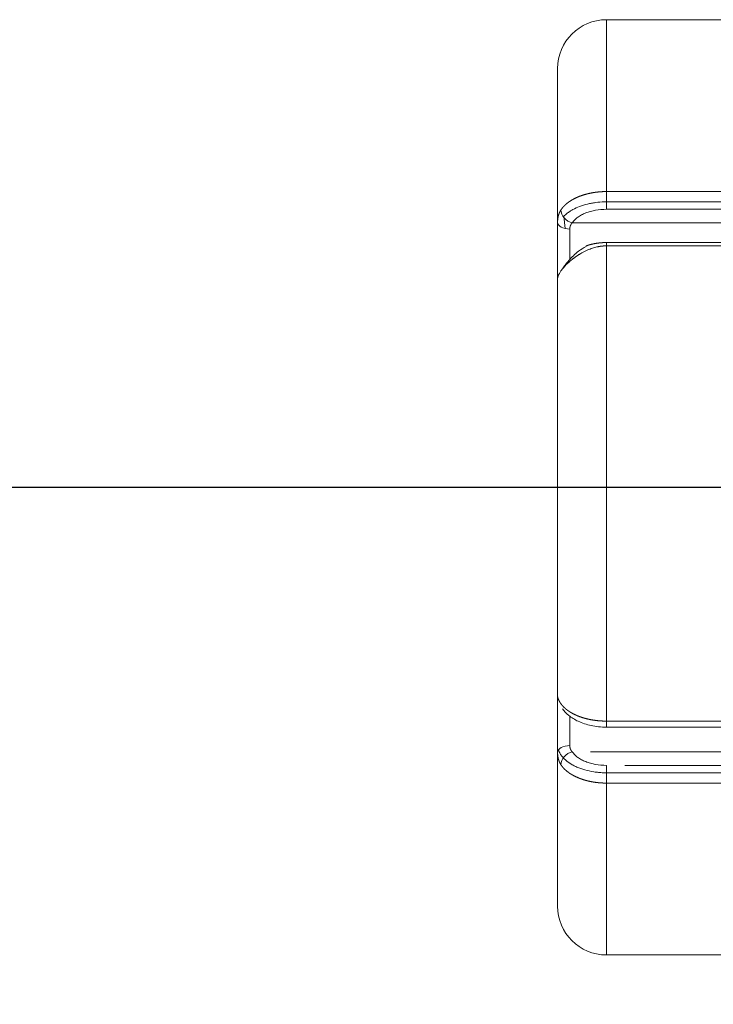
# Model space of a CAD drawing. Header units: millimetres. Extents: x 25069 to 61396, y 8621 to 21558.
# Tile 618 of 656: x 58999 to 59112, y 15310 to 15471. Entities that reach past the tile are written whole.
import ezdxf

# ---------------------------------------------------------------- set-up
doc = ezdxf.new("R2010")
doc.units = ezdxf.units.MM
doc.layers.add('10', color=7, linetype='Continuous')
doc.layers.add('dim', color=84, linetype='Continuous', lineweight=9)
doc.dimstyles.get("Standard").update_dxf_attribs({"dimtxt": 15, "dimasz": 5, "dimexe": 8, "dimexo": 5, "dimgap": 3, "dimtad": 0, "dimzin": 0, "dimdsep": 46, "dimtxsty": 'Standard', "dimblk": 'CLOSEDBLANK', "dimcen": 2, "dimclrd": 4, "dimclre": 3, "dimadec": 0, "dimazin": 0, "dimtfac": 1, "dimtofl": 0, "dimtmove": 0, "dimatfit": 3, "dimldrblk": 'CLOSEDBLANK', "dimfxl": 0, "dimtolj": 1, "dimtzin": 0, "dimarcsym": 0})

# ---------------------------------------------------------------- blocks, each defined once
blk = doc.blocks.new('_ClosedBlank')
at = {"color": 0, "linetype": 'ByBlock', "lineweight": -2}
for p, q in [((-1, 0.167), (0, 0)), ((-1, 0.167), (-1, -0.167)), ((0, 0), (-1, -0.167))]:
    blk.add_line(p, q, dxfattribs=at)
blk = doc.blocks.new('*D30')
at = {"layer": 'Defpoints', "color": 0, "lineweight": 18}
for p in [(58763.34, 15394.87), (59162.08, 15394.87), (59093.09, 14211.87)]:
    blk.add_point(p, dxfattribs=at)
at = {"layer": 'dim', "color": 3, "lineweight": -2}
for p, q in [((59142.08, 15394.87), (58743.34, 15394.87)), ((59073.09, 14211.87), (58743.34, 14211.87))]:
    blk.add_line(p, q, dxfattribs=at)
at = {"layer": 'dim', "color": 4, "lineweight": -3}
for p, q in [((58763.34, 15384.87), (58763.34, 15100.03)), ((58763.34, 14221.87), (58763.34, 14540.03))]:
    blk.add_line(p, q, dxfattribs=at)
at = {"layer": 'dim', "color": 4, "lineweight": -3, "xscale": 10, "yscale": 10, "zscale": 10}
for p, rotation in [((58763.34, 15394.87), 90), ((58763.34, 14211.87), 270)]:
    blk.add_blockref('_ClosedBlank', p, dxfattribs=dict(at, rotation=rotation))
at = {"layer": 'dim', "color": 0, "lineweight": 18, "insert": (58763.34, 14820.03), "char_height": 100, "attachment_point": 5, "rotation": 90}
blk.add_mtext('\\A1;1183.00', dxfattribs=at)

msp = doc.modelspace()

# ---------------------------------------------------------------- linework, layer by layer
at = {"layer": '10', "color": 7, "linetype": 'Continuous', "lineweight": 20}
for p, q in [((59094.593, 15471.372), (59158.884, 15471.372)), ((59094.593, 15471.372), (59094.593, 15443.256)), ((59086.593, 15463.372), (59086.593, 15438.232)), ((59086.593, 15438.244), (59086.593, 15463.372)), ((59094.593, 15440.353), (59094.593, 15443.256)), ((59094.593, 15443.256), (59115.094, 15443.256)), ((59094.593, 15441.57), (59115.094, 15441.57)), ((59087.615, 15439.223), (59087.813, 15437.201)), ((59115.094, 15440.353), (59094.593, 15440.353)), ((59086.593, 15429.032), (59086.593, 15438.232)), ((59088.999, 15438.148), (59115.094, 15438.148)), ((59088.593, 15437.112), (59088.593, 15432.074)), ((59094.593, 15434.914), (59115.094, 15434.914)), ((59094.593, 15434.371), (59094.593, 15434.914)), ((59115.094, 15434.371), (59094.593, 15434.371)), ((59094.593, 15434.371), (59094.593, 15356.629)), ((59086.593, 15360.712), (59086.593, 15429.032)), ((59086.593, 15360.712), (59086.593, 15351.511)), ((59088.593, 15357.494), (59088.593, 15352.632)), ((59094.593, 15355.629), (59094.593, 15356.629)), ((59094.593, 15356.629), (59115.094, 15356.629)), ((59094.593, 15355.629), (59115.094, 15355.629)), ((59086.593, 15326.372), (59086.593, 15351.511)), ((59086.593, 15326.372), (59086.593, 15351.5)), ((59091.999, 15351.595), (59115.094, 15351.595)), ((59094.593, 15346.488), (59094.593, 15349.391)), ((59097.593, 15349.391), (59115.094, 15349.391)), ((59094.593, 15348.173), (59115.094, 15348.173)), ((59115.094, 15346.488), (59094.593, 15346.488)), ((59094.593, 15346.488), (59094.593, 15318.372)), ((59094.593, 15318.372), (59158.884, 15318.372))]:
    msp.add_line(p, q, dxfattribs=at)
for centre, start, end in [((59094.593, 15463.372), 90, 180), ((59094.593, 15326.372), 180, 270)]:
    msp.add_arc(centre, 8, start, end, dxfattribs=at)
for centre, major_axis, ratio, start_param, end_param in [((59088.999, 15439.787), (1.659, -1.117), 0.764103, 3.5888152, 5.187732), ((59088.593, 15438.232), (2, 0), 0.5600851, 3.1415927, 4.712389), ((59088.593, 15351.511), (-2, 0), 0.5600851, 4.712389, 6.2831853), ((59088.999, 15349.957), (-1.659, -1.117), 0.764103, 4.2370459, 5.8359627)]:
    msp.add_ellipse(centre, major_axis=major_axis, ratio=ratio, start_param=start_param, end_param=end_param, dxfattribs=at)
for points, degree, knots in [([(59087.134, 15440.246), (59087.139, 15440.254), (59087.15, 15440.27), (59087.166, 15440.294), (59087.182, 15440.317), (59087.198, 15440.341), (59087.215, 15440.364), (59087.232, 15440.388), (59087.249, 15440.411), (59087.266, 15440.435), (59087.283, 15440.458), (59087.301, 15440.481), (59087.318, 15440.504), (59087.336, 15440.527), (59087.354, 15440.55), (59087.373, 15440.572), (59087.391, 15440.595), (59087.41, 15440.618), (59087.429, 15440.64), (59087.448, 15440.663), (59087.467, 15440.685), (59087.486, 15440.707), (59087.506, 15440.729), (59087.525, 15440.752), (59087.545, 15440.774), (59087.565, 15440.795), (59087.586, 15440.817), (59087.606, 15440.839), (59087.627, 15440.861), (59087.647, 15440.882), (59087.668, 15440.904), (59087.689, 15440.925), (59087.711, 15440.946), (59087.732, 15440.967), (59087.754, 15440.988), (59087.775, 15441.009), (59087.797, 15441.03), (59087.819, 15441.051), (59087.842, 15441.072), (59087.864, 15441.093), (59087.886, 15441.113), (59087.909, 15441.134), (59087.932, 15441.154), (59087.955, 15441.174), (59087.978, 15441.194), (59088.001, 15441.214), (59088.025, 15441.234), (59088.048, 15441.254), (59088.072, 15441.274), (59088.096, 15441.294), (59088.12, 15441.313), (59088.144, 15441.333), (59088.168, 15441.352), (59088.193, 15441.371), (59088.217, 15441.39), (59088.242, 15441.41), (59088.267, 15441.429), (59088.292, 15441.447), (59088.317, 15441.466), (59088.342, 15441.485), (59088.367, 15441.504), (59088.393, 15441.522), (59088.418, 15441.54), (59088.444, 15441.559), (59088.47, 15441.577), (59088.496, 15441.595), (59088.522, 15441.613), (59088.548, 15441.631), (59088.574, 15441.649), (59088.601, 15441.666), (59088.627, 15441.684), (59088.654, 15441.701), (59088.681, 15441.719), (59088.708, 15441.736), (59088.735, 15441.753), (59088.762, 15441.77), (59088.789, 15441.787), (59088.816, 15441.804), (59088.844, 15441.821), (59088.871, 15441.838), (59088.899, 15441.854), (59088.927, 15441.871), (59088.955, 15441.887), (59088.982, 15441.904), (59089.011, 15441.92), (59089.039, 15441.936), (59089.067, 15441.952), (59089.095, 15441.968), (59089.124, 15441.983), (59089.152, 15441.999), (59089.181, 15442.015), (59089.21, 15442.03), (59089.238, 15442.045), (59089.267, 15442.061), (59089.296, 15442.076), (59089.325, 15442.091), (59089.355, 15442.106), (59089.384, 15442.121), (59089.413, 15442.135), (59089.443, 15442.15), (59089.472, 15442.165), (59089.502, 15442.179), (59089.531, 15442.193), (59089.561, 15442.208), (59089.591, 15442.222), (59089.621, 15442.236), (59089.651, 15442.25), (59089.681, 15442.264), (59089.711, 15442.277), (59089.741, 15442.291), (59089.771, 15442.304), (59089.801, 15442.318), (59089.832, 15442.331), (59089.862, 15442.344), (59089.893, 15442.357), (59089.923, 15442.37), (59089.954, 15442.383), (59089.985, 15442.396), (59090.015, 15442.409), (59090.046, 15442.421), (59090.09, 15442.439), (59090.147, 15442.462), (59090.217, 15442.489), (59090.287, 15442.516), (59090.358, 15442.542), (59090.43, 15442.568), (59090.502, 15442.594), (59090.574, 15442.619), (59090.646, 15442.643), (59090.719, 15442.667), (59090.793, 15442.691), (59090.867, 15442.714), (59090.941, 15442.737), (59091.015, 15442.759), (59091.09, 15442.781), (59091.165, 15442.802), (59091.241, 15442.823), (59091.317, 15442.843), (59091.393, 15442.863), (59091.469, 15442.882), (59091.546, 15442.901), (59091.623, 15442.92), (59091.7, 15442.938), (59091.778, 15442.955), (59091.856, 15442.972), (59091.934, 15442.988), (59092.012, 15443.004), (59092.091, 15443.02), (59092.17, 15443.035), (59092.249, 15443.049), (59092.328, 15443.063), (59092.407, 15443.077), (59092.487, 15443.09), (59092.567, 15443.103), (59092.647, 15443.115), (59092.727, 15443.126), (59092.807, 15443.137), (59092.887, 15443.148), (59092.968, 15443.158), (59093.049, 15443.167), (59093.129, 15443.177), (59093.21, 15443.185), (59093.291, 15443.193), (59093.372, 15443.201), (59093.453, 15443.208), (59093.535, 15443.215), (59093.616, 15443.221), (59093.697, 15443.226), (59093.779, 15443.232), (59093.86, 15443.236), (59093.942, 15443.24), (59094.023, 15443.244), (59094.105, 15443.247), (59094.186, 15443.25), (59094.268, 15443.252), (59094.349, 15443.254), (59094.431, 15443.255), (59094.512, 15443.256), (59094.566, 15443.256), (59094.593, 15443.256)], 3, [0, 0, 0, 0, 0.0045175, 0.0090298, 0.0135368, 0.0180386, 0.0225352, 0.0270265, 0.0315125, 0.0359933, 0.0404689, 0.0449392, 0.0494043, 0.0538641, 0.0583187, 0.062768, 0.0672121, 0.0716509, 0.0760845, 0.0805129, 0.084936, 0.0893539, 0.0937665, 0.0981738, 0.102576, 0.1069729, 0.1113645, 0.1157509, 0.120132, 0.1245079, 0.1288786, 0.133244, 0.1376042, 0.1419591, 0.1463088, 0.1506532, 0.1549924, 0.1593263, 0.163655, 0.1679785, 0.1722967, 0.1766097, 0.1809174, 0.1852199, 0.1895171, 0.1938091, 0.1980959, 0.2023774, 0.2066536, 0.2109246, 0.2151904, 0.2194509, 0.2237062, 0.2279563, 0.232201, 0.2364406, 0.2406749, 0.244904, 0.2491278, 0.2533464, 0.2575597, 0.2617678, 0.2659707, 0.2701683, 0.2743606, 0.2785478, 0.2827296, 0.2869063, 0.2910777, 0.2952438, 0.2994047, 0.3035604, 0.3077108, 0.311856, 0.315996, 0.3201307, 0.3242601, 0.3283844, 0.3325033, 0.3366171, 0.3407256, 0.3448288, 0.3489268, 0.3530196, 0.3571072, 0.3611895, 0.3652665, 0.3693383, 0.3734049, 0.3774662, 0.3815223, 0.3855732, 0.3896188, 0.3936592, 0.3976943, 0.4017242, 0.4057489, 0.4097683, 0.4137825, 0.4177914, 0.4217951, 0.4257936, 0.4297868, 0.4337748, 0.4377576, 0.4417351, 0.4457074, 0.4496744, 0.4536362, 0.4575928, 0.4615441, 0.4654902, 0.4694311, 0.4733667, 0.4772971, 0.4812222, 0.4851421, 0.4890568, 0.4929663, 0.4968705, 0.5007694, 0.5095197, 0.5182649, 0.527005, 0.5357401, 0.5444702, 0.5531951, 0.5619151, 0.57063, 0.5793399, 0.5880447, 0.5967445, 0.6054392, 0.6141289, 0.6228136, 0.6314933, 0.6401679, 0.6488376, 0.6575022, 0.6661618, 0.6748163, 0.6834659, 0.6921104, 0.70075, 0.7093845, 0.718014, 0.7266386, 0.7352581, 0.7438726, 0.7524822, 0.7610867, 0.7696863, 0.7782809, 0.7868705, 0.7954551, 0.8040348, 0.8126095, 0.8211792, 0.8297439, 0.8383037, 0.8468585, 0.8554084, 0.8639533, 0.8724933, 0.8810282, 0.8895583, 0.8980834, 0.9066036, 0.9151188, 0.9236291, 0.9321344, 0.9406349, 0.9491303, 0.9576209, 0.9661066, 0.9745873, 0.9830631, 0.991534, 1, 1, 1, 1]), ([(59087.615, 15439.223), (59087.77, 15439.382), (59087.942, 15439.536), (59088.273, 15439.797), (59088.425, 15439.905), (59088.74, 15440.111), (59088.905, 15440.21), (59089.422, 15440.492), (59089.796, 15440.663), (59090.602, 15440.968), (59091.024, 15441.097), (59091.681, 15441.257), (59091.904, 15441.305), (59092.359, 15441.39), (59092.592, 15441.427), (59093.296, 15441.518), (59093.769, 15441.554), (59094.361, 15441.569), (59094.477, 15441.57), (59094.593, 15441.57)], 3, [0, 0, 0, 0, 0.1129412, 0.1129412, 0.1975193, 0.1975193, 0.2820975, 0.2820975, 0.4512538, 0.4512538, 0.6204102, 0.6204102, 0.7049884, 0.7049884, 0.7895665, 0.7895665, 0.9587229, 0.9587229, 1, 1, 1, 1]), ([(59086.593, 15438.232), (59086.593, 15438.242), (59086.594, 15438.262), (59086.594, 15438.292), (59086.594, 15438.322), (59086.595, 15438.351), (59086.596, 15438.381), (59086.597, 15438.41), (59086.598, 15438.44), (59086.599, 15438.469), (59086.6, 15438.498), (59086.602, 15438.528), (59086.604, 15438.557), (59086.606, 15438.586), (59086.608, 15438.615), (59086.611, 15438.644), (59086.613, 15438.673), (59086.616, 15438.701), (59086.619, 15438.73), (59086.622, 15438.759), (59086.625, 15438.787), (59086.629, 15438.816), (59086.632, 15438.844), (59086.636, 15438.873), (59086.64, 15438.901), (59086.645, 15438.929), (59086.649, 15438.957), (59086.654, 15438.986), (59086.659, 15439.014), (59086.664, 15439.041), (59086.669, 15439.069), (59086.674, 15439.097), (59086.68, 15439.125), (59086.686, 15439.152), (59086.692, 15439.18), (59086.698, 15439.207), (59086.704, 15439.234), (59086.711, 15439.262), (59086.718, 15439.289), (59086.725, 15439.316), (59086.732, 15439.343), (59086.74, 15439.37), (59086.747, 15439.396), (59086.755, 15439.423), (59086.763, 15439.45), (59086.771, 15439.476), (59086.78, 15439.503), (59086.788, 15439.529), (59086.797, 15439.555), (59086.806, 15439.581), (59086.816, 15439.607), (59086.825, 15439.633), (59086.835, 15439.659), (59086.845, 15439.685), (59086.855, 15439.71), (59086.865, 15439.736), (59086.876, 15439.761), (59086.887, 15439.787), (59086.898, 15439.812), (59086.909, 15439.837), (59086.921, 15439.862), (59086.932, 15439.887), (59086.944, 15439.912), (59086.956, 15439.936), (59086.969, 15439.961), (59086.981, 15439.985), (59086.994, 15440.01), (59087.007, 15440.034), (59087.02, 15440.058), (59087.034, 15440.082), (59087.047, 15440.106), (59087.061, 15440.129), (59087.075, 15440.153), (59087.09, 15440.176), (59087.104, 15440.2), (59087.119, 15440.223), (59087.129, 15440.238), (59087.134, 15440.246)], 3, [0, 0, 0, 0, 0.0127376, 0.0254869, 0.0382481, 0.0510214, 0.063807, 0.0766051, 0.0894158, 0.1022394, 0.1150759, 0.1279257, 0.1407888, 0.1536654, 0.1665558, 0.17946, 0.1923784, 0.205311, 0.2182581, 0.2312198, 0.2441963, 0.2571878, 0.2701945, 0.2832165, 0.296254, 0.3093072, 0.3223764, 0.3354615, 0.348563, 0.3616808, 0.3748152, 0.3879664, 0.4011346, 0.4143199, 0.4275226, 0.4407427, 0.4539805, 0.4672361, 0.4805097, 0.4938016, 0.5071118, 0.5204406, 0.5337881, 0.5471546, 0.5605401, 0.5739449, 0.5873691, 0.600813, 0.6142766, 0.6277602, 0.6412639, 0.654788, 0.6683325, 0.6818977, 0.6954838, 0.7090909, 0.7227191, 0.7363688, 0.7500399, 0.7637328, 0.7774476, 0.7911844, 0.8049434, 0.8187249, 0.8325289, 0.8463556, 0.8602053, 0.8740781, 0.8879741, 0.9018935, 0.9158366, 0.9298034, 0.9437942, 0.9578091, 0.9718482, 0.9859118, 1, 1, 1, 1]), ([(59094.593, 15440.353), (59093.987, 15440.353), (59093.396, 15440.301), (59092.532, 15440.147), (59092.25, 15440.083), (59091.711, 15439.933), (59091.453, 15439.847), (59090.958, 15439.652), (59090.72, 15439.543), (59090.282, 15439.308), (59090.079, 15439.181), (59089.708, 15438.912), (59089.538, 15438.768), (59089.238, 15438.467), (59089.108, 15438.311), (59088.999, 15438.148)], 3, [0, 0, 0, 0, 0.25, 0.25, 0.375, 0.375, 0.5, 0.5, 0.625, 0.625, 0.75, 0.75, 0.875, 0.875, 1, 1, 1, 1]), ([(59088.999, 15438.148), (59088.994, 15438.144), (59088.985, 15438.135), (59088.971, 15438.121), (59088.958, 15438.106), (59088.945, 15438.092), (59088.932, 15438.078), (59088.919, 15438.063), (59088.907, 15438.048), (59088.895, 15438.033), (59088.883, 15438.018), (59088.871, 15438.003), (59088.86, 15437.988), (59088.848, 15437.972), (59088.837, 15437.957), (59088.827, 15437.941), (59088.816, 15437.925), (59088.806, 15437.909), (59088.796, 15437.893), (59088.786, 15437.877), (59088.777, 15437.86), (59088.767, 15437.844), (59088.758, 15437.827), (59088.75, 15437.81), (59088.741, 15437.793), (59088.733, 15437.776), (59088.725, 15437.759), (59088.717, 15437.741), (59088.709, 15437.724), (59088.702, 15437.706), (59088.695, 15437.688), (59088.688, 15437.67), (59088.681, 15437.652), (59088.675, 15437.634), (59088.669, 15437.616), (59088.663, 15437.597), (59088.657, 15437.578), (59088.652, 15437.56), (59088.647, 15437.541), (59088.642, 15437.522), (59088.637, 15437.502), (59088.632, 15437.483), (59088.628, 15437.464), (59088.624, 15437.444), (59088.621, 15437.424), (59088.617, 15437.404), (59088.614, 15437.384), (59088.611, 15437.364), (59088.608, 15437.344), (59088.605, 15437.324), (59088.603, 15437.303), (59088.601, 15437.282), (59088.599, 15437.262), (59088.598, 15437.241), (59088.596, 15437.22), (59088.595, 15437.198), (59088.594, 15437.177), (59088.594, 15437.156), (59088.594, 15437.134), (59088.593, 15437.119), (59088.593, 15437.112)], 3, [0, 0, 0, 0, 0.0181348, 0.0362131, 0.054236, 0.0722049, 0.090121, 0.1079855, 0.1257997, 0.1435648, 0.1612823, 0.1789533, 0.1965792, 0.2141612, 0.2317009, 0.2491993, 0.266658, 0.2840783, 0.3014615, 0.318809, 0.3361223, 0.3534026, 0.3706515, 0.3878702, 0.4050603, 0.4222231, 0.43936, 0.4564726, 0.4735623, 0.4906304, 0.5076785, 0.5247081, 0.5417205, 0.5587172, 0.5756998, 0.5926697, 0.6096283, 0.6265772, 0.6435179, 0.6604518, 0.6773803, 0.6943052, 0.7112277, 0.7281493, 0.7450717, 0.7619963, 0.7789245, 0.7958579, 0.8127979, 0.829746, 0.8467038, 0.8636727, 0.8806541, 0.8976496, 0.9146607, 0.9316887, 0.9487352, 0.9658016, 0.9828894, 1, 1, 1, 1]), ([(59091.271, 15434.271), (59090.83, 15434.038), (59089.762, 15433.385), (59088.331, 15431.926), (59087.544, 15430.915), (59087.224, 15430.39)], 3, [0, 0, 0, 0, 0.2373679, 0.6147391, 1, 1, 1, 1]), ([(59094.593, 15434.371), (59094.58, 15434.371), (59094.555, 15434.371), (59094.516, 15434.371), (59094.477, 15434.371), (59094.438, 15434.37), (59094.398, 15434.369), (59094.359, 15434.367), (59094.32, 15434.366), (59094.281, 15434.364), (59094.241, 15434.362), (59094.202, 15434.36), (59094.163, 15434.358), (59094.123, 15434.355), (59094.084, 15434.353), (59094.044, 15434.35), (59094.004, 15434.346), (59093.965, 15434.343), (59093.925, 15434.339), (59093.885, 15434.335), (59093.846, 15434.331), (59093.806, 15434.327), (59093.766, 15434.322), (59093.726, 15434.317), (59093.686, 15434.312), (59093.646, 15434.307), (59093.606, 15434.301), (59093.566, 15434.295), (59093.526, 15434.289), (59093.486, 15434.283), (59093.446, 15434.277), (59093.406, 15434.27), (59093.366, 15434.263), (59093.325, 15434.256), (59093.285, 15434.248), (59093.245, 15434.241), (59093.205, 15434.233), (59093.164, 15434.225), (59093.124, 15434.216), (59093.084, 15434.208), (59093.043, 15434.199), (59092.898, 15434.166), (59092.643, 15434.101), (59092.276, 15433.99), (59091.898, 15433.856), (59091.582, 15433.728), (59091.325, 15433.613), (59091.122, 15433.517), (59090.902, 15433.407), (59090.665, 15433.282), (59090.414, 15433.14), (59090.192, 15433.007), (59090.01, 15432.893), (59089.879, 15432.808), (59089.77, 15432.735), (59089.683, 15432.676), (59089.617, 15432.63), (59089.571, 15432.598), (59089.516, 15432.559), (59089.445, 15432.508), (59089.355, 15432.442), (59089.269, 15432.378), (59089.187, 15432.317), (59089.109, 15432.257), (59089.036, 15432.199), (59088.793, 15432.006), (59088.42, 15431.689), (59088.025, 15431.31), (59087.745, 15431.017), (59087.546, 15430.793), (59087.374, 15430.586), (59087.273, 15430.455), (59087.227, 15430.395)], 3, [0, 0, 0, 0, 0.0040733, 0.0081528, 0.0122385, 0.0163304, 0.0204287, 0.0245332, 0.0286442, 0.0327617, 0.0368857, 0.0410163, 0.0451535, 0.0492974, 0.053448, 0.0576054, 0.0617697, 0.0659409, 0.070119, 0.0743042, 0.0784964, 0.0826957, 0.0869022, 0.0911159, 0.0953368, 0.0995651, 0.1038007, 0.1080437, 0.1122942, 0.1165523, 0.1208179, 0.125091, 0.1293719, 0.1336605, 0.1379568, 0.1422609, 0.1465729, 0.1508928, 0.1552206, 0.1595564, 0.1639002, 0.1682521, 0.2065909, 0.2470306, 0.2895934, 0.3342975, 0.355981, 0.3801328, 0.4067534, 0.4358426, 0.4673999, 0.5014243, 0.5216377, 0.539083, 0.5537609, 0.5656719, 0.5748164, 0.581195, 0.5848077, 0.5981358, 0.6109966, 0.6233903, 0.6353172, 0.6467772, 0.6577707, 0.6682976, 0.756891, 0.8356856, 0.8796019, 0.9221389, 0.9633262, 1, 1, 1, 1]), ([(59091.222, 15434.341), (59091.299, 15434.371), (59091.378, 15434.399), (59091.852, 15434.569), (59092.387, 15434.685), (59092.908, 15434.798), (59093.468, 15434.856), (59094.024, 15434.914), (59094.593, 15434.914)], 2, [0, 0, 0, 0.0516459, 0.0516459, 0.3677639, 0.3677639, 0.683882, 0.683882, 1, 1, 1]), ([(59087.227, 15430.395), (59087.223, 15430.389), (59087.166, 15430.313), (59087.064, 15430.169), (59086.937, 15429.971), (59086.831, 15429.786), (59086.768, 15429.659), (59086.733, 15429.58), (59086.718, 15429.546), (59086.704, 15429.513), (59086.691, 15429.48), (59086.679, 15429.447), (59086.668, 15429.415), (59086.658, 15429.384), (59086.648, 15429.354), (59086.639, 15429.323), (59086.631, 15429.294), (59086.624, 15429.265), (59086.617, 15429.237), (59086.612, 15429.209), (59086.607, 15429.182), (59086.603, 15429.155), (59086.599, 15429.129), (59086.597, 15429.104), (59086.595, 15429.079), (59086.594, 15429.055), (59086.594, 15429.039), (59086.593, 15429.032)], 3, [0, 0, 0, 0, 0.0094621, 0.1370538, 0.2621051, 0.3847601, 0.5051666, 0.5304178, 0.5556067, 0.5807348, 0.6058034, 0.6308141, 0.6557682, 0.6806672, 0.7055126, 0.7303058, 0.7550482, 0.7797414, 0.8043867, 0.8289856, 0.8535395, 0.87805, 0.9025184, 0.9269461, 0.9513347, 0.9756855, 1, 1, 1, 1]), ([(59086.593, 15360.712), (59086.593, 15360.708), (59086.594, 15360.701), (59086.594, 15360.689), (59086.594, 15360.677), (59086.595, 15360.664), (59086.596, 15360.652), (59086.597, 15360.639), (59086.598, 15360.627), (59086.599, 15360.614), (59086.601, 15360.601), (59086.603, 15360.588), (59086.605, 15360.574), (59086.607, 15360.561), (59086.609, 15360.547), (59086.612, 15360.534), (59086.615, 15360.52), (59086.618, 15360.506), (59086.621, 15360.491), (59086.624, 15360.477), (59086.628, 15360.462), (59086.632, 15360.448), (59086.636, 15360.433), (59086.64, 15360.418), (59086.644, 15360.403), (59086.649, 15360.387), (59086.654, 15360.372), (59086.659, 15360.356), (59086.664, 15360.341), (59086.669, 15360.325), (59086.675, 15360.309), (59086.681, 15360.292), (59086.687, 15360.276), (59086.693, 15360.259), (59086.7, 15360.243), (59086.706, 15360.226), (59086.713, 15360.209), (59086.721, 15360.192), (59086.728, 15360.175), (59086.735, 15360.157), (59086.743, 15360.14), (59086.751, 15360.122), (59086.76, 15360.104), (59086.768, 15360.086), (59086.777, 15360.068), (59086.786, 15360.05), (59086.795, 15360.031), (59086.804, 15360.013), (59086.814, 15359.994), (59086.824, 15359.975), (59086.834, 15359.956), (59086.844, 15359.937), (59086.855, 15359.918), (59086.865, 15359.899), (59086.876, 15359.879), (59086.888, 15359.859), (59086.899, 15359.839), (59086.911, 15359.819), (59086.923, 15359.799), (59086.935, 15359.779), (59086.947, 15359.759), (59086.96, 15359.738), (59086.973, 15359.718), (59086.986, 15359.697), (59086.999, 15359.676), (59087.013, 15359.655), (59087.027, 15359.634), (59087.041, 15359.612), (59087.055, 15359.591), (59087.07, 15359.569), (59087.085, 15359.547), (59087.1, 15359.526), (59087.115, 15359.504), (59087.131, 15359.482), (59087.147, 15359.459), (59087.163, 15359.437), (59087.174, 15359.422), (59087.179, 15359.414)], 3, [0, 0, 0, 0, 0.0126975, 0.0254076, 0.0381303, 0.0508659, 0.0636146, 0.0763766, 0.089152, 0.1019411, 0.114744, 0.127561, 0.1403923, 0.1532379, 0.1660982, 0.1789734, 0.1918635, 0.2047689, 0.2176896, 0.230626, 0.2435782, 0.2565463, 0.2695307, 0.2825314, 0.2955486, 0.3085827, 0.3216337, 0.3347018, 0.3477873, 0.3608903, 0.374011, 0.3871496, 0.4003064, 0.4134814, 0.4266749, 0.4398871, 0.4531182, 0.4663684, 0.4796377, 0.4929266, 0.5062351, 0.5195633, 0.5329116, 0.5462802, 0.5596691, 0.5730785, 0.5865088, 0.59996, 0.6134323, 0.626926, 0.6404412, 0.6539782, 0.667537, 0.6811179, 0.6947211, 0.7083467, 0.721995, 0.7356661, 0.7493602, 0.7630775, 0.7768183, 0.7905825, 0.8043706, 0.8181826, 0.8320187, 0.8458791, 0.859764, 0.8736736, 0.887608, 0.9015674, 0.9155521, 0.9295622, 0.9435979, 0.9576593, 0.9717467, 0.9858602, 1, 1, 1, 1]), ([(59087.179, 15359.414), (59087.184, 15359.407), (59087.195, 15359.392), (59087.211, 15359.37), (59087.228, 15359.349), (59087.245, 15359.327), (59087.262, 15359.305), (59087.279, 15359.283), (59087.296, 15359.262), (59087.313, 15359.24), (59087.331, 15359.219), (59087.349, 15359.198), (59087.367, 15359.176), (59087.385, 15359.155), (59087.403, 15359.134), (59087.422, 15359.113), (59087.441, 15359.092), (59087.46, 15359.071), (59087.479, 15359.05), (59087.498, 15359.03), (59087.517, 15359.009), (59087.537, 15358.989), (59087.557, 15358.968), (59087.577, 15358.948), (59087.597, 15358.927), (59087.617, 15358.907), (59087.637, 15358.887), (59087.658, 15358.867), (59087.679, 15358.847), (59087.7, 15358.827), (59087.721, 15358.807), (59087.742, 15358.787), (59087.764, 15358.768), (59087.785, 15358.748), (59087.807, 15358.729), (59087.829, 15358.709), (59087.851, 15358.69), (59087.873, 15358.671), (59087.895, 15358.652), (59087.918, 15358.633), (59087.94, 15358.614), (59087.963, 15358.595), (59087.986, 15358.576), (59088.009, 15358.557), (59088.032, 15358.539), (59088.056, 15358.52), (59088.079, 15358.502), (59088.103, 15358.483), (59088.126, 15358.465), (59088.15, 15358.447), (59088.174, 15358.429), (59088.199, 15358.411), (59088.223, 15358.393), (59088.247, 15358.375), (59088.272, 15358.357), (59088.297, 15358.339), (59088.321, 15358.322), (59088.346, 15358.304), (59088.371, 15358.287), (59088.397, 15358.27), (59088.422, 15358.252), (59088.448, 15358.235), (59088.473, 15358.218), (59088.499, 15358.201), (59088.525, 15358.185), (59088.551, 15358.168), (59088.577, 15358.151), (59088.603, 15358.135), (59088.629, 15358.118), (59088.656, 15358.102), (59088.682, 15358.085), (59088.709, 15358.069), (59088.735, 15358.053), (59088.762, 15358.037), (59088.789, 15358.021), (59088.816, 15358.005), (59088.843, 15357.99), (59088.871, 15357.974), (59088.898, 15357.958), (59088.926, 15357.943), (59088.953, 15357.928), (59088.981, 15357.912), (59089.009, 15357.897), (59089.037, 15357.882), (59089.065, 15357.867), (59089.093, 15357.852), (59089.121, 15357.837), (59089.149, 15357.823), (59089.177, 15357.808), (59089.206, 15357.793), (59089.234, 15357.779), (59089.263, 15357.765), (59089.292, 15357.75), (59089.321, 15357.736), (59089.349, 15357.722), (59089.378, 15357.708), (59089.407, 15357.694), (59089.437, 15357.681), (59089.466, 15357.667), (59089.495, 15357.653), (59089.525, 15357.64), (59089.554, 15357.626), (59089.584, 15357.613), (59089.613, 15357.6), (59089.643, 15357.587), (59089.673, 15357.574), (59089.702, 15357.561), (59089.732, 15357.548), (59089.762, 15357.535), (59089.792, 15357.523), (59089.822, 15357.51), (59089.853, 15357.498), (59089.883, 15357.485), (59089.913, 15357.473), (59089.943, 15357.461), (59089.974, 15357.449), (59090.004, 15357.437), (59090.035, 15357.425), (59090.066, 15357.413), (59090.096, 15357.402), (59090.14, 15357.385), (59090.196, 15357.364), (59090.265, 15357.339), (59090.335, 15357.314), (59090.406, 15357.29), (59090.477, 15357.266), (59090.548, 15357.242), (59090.619, 15357.219), (59090.691, 15357.196), (59090.764, 15357.174), (59090.836, 15357.152), (59090.909, 15357.131), (59090.983, 15357.11), (59091.057, 15357.089), (59091.131, 15357.069), (59091.205, 15357.05), (59091.28, 15357.03), (59091.355, 15357.011), (59091.43, 15356.993), (59091.506, 15356.975), (59091.582, 15356.958), (59091.658, 15356.941), (59091.735, 15356.924), (59091.811, 15356.908), (59091.888, 15356.892), (59091.966, 15356.877), (59092.043, 15356.862), (59092.121, 15356.848), (59092.199, 15356.834), (59092.277, 15356.821), (59092.355, 15356.808), (59092.434, 15356.795), (59092.512, 15356.783), (59092.591, 15356.771), (59092.67, 15356.76), (59092.749, 15356.75), (59092.829, 15356.739), (59092.908, 15356.73), (59092.988, 15356.72), (59093.067, 15356.711), (59093.147, 15356.703), (59093.227, 15356.695), (59093.307, 15356.687), (59093.387, 15356.68), (59093.467, 15356.674), (59093.548, 15356.668), (59093.628, 15356.662), (59093.708, 15356.657), (59093.789, 15356.652), (59093.869, 15356.648), (59093.95, 15356.644), (59094.03, 15356.64), (59094.111, 15356.637), (59094.191, 15356.635), (59094.272, 15356.633), (59094.352, 15356.631), (59094.433, 15356.63), (59094.513, 15356.629), (59094.567, 15356.629), (59094.593, 15356.629)], 3, [0, 0, 0, 0, 0.0045067, 0.0090084, 0.013505, 0.0179965, 0.022483, 0.0269644, 0.0314407, 0.035912, 0.0403782, 0.0448393, 0.0492954, 0.0537464, 0.0581924, 0.0626333, 0.0670691, 0.0714999, 0.0759256, 0.0803463, 0.0847618, 0.0891724, 0.0935778, 0.0979782, 0.1023735, 0.1067638, 0.111149, 0.1155292, 0.1199042, 0.1242743, 0.1286392, 0.1329991, 0.1373539, 0.1417037, 0.1460484, 0.1503881, 0.1547227, 0.1590522, 0.1633766, 0.167696, 0.1720104, 0.1763197, 0.1806239, 0.184923, 0.1892171, 0.1935061, 0.1977901, 0.202069, 0.2063429, 0.2106117, 0.2148754, 0.2191341, 0.2233877, 0.2276362, 0.2318797, 0.2361181, 0.2403515, 0.2445798, 0.248803, 0.2530212, 0.2572344, 0.2614424, 0.2656454, 0.2698434, 0.2740363, 0.2782241, 0.2824069, 0.2865846, 0.2907572, 0.2949248, 0.2990874, 0.3032449, 0.3073973, 0.3115446, 0.3156869, 0.3198242, 0.3239564, 0.3280835, 0.3322056, 0.3363226, 0.3404346, 0.3445415, 0.3486433, 0.3527401, 0.3568319, 0.3609186, 0.3650002, 0.3690768, 0.3731483, 0.3772148, 0.3812762, 0.3853325, 0.3893838, 0.3934301, 0.3974713, 0.4015074, 0.4055385, 0.4095645, 0.4135855, 0.4176014, 0.4216123, 0.4256181, 0.4296189, 0.4336146, 0.4376052, 0.4415908, 0.4455714, 0.4495469, 0.4535174, 0.4574828, 0.4614431, 0.4653984, 0.4693487, 0.4732939, 0.4772341, 0.4811692, 0.4850992, 0.4890242, 0.4929442, 0.4968591, 0.500769, 0.5095165, 0.518259, 0.5269965, 0.5357291, 0.5444567, 0.5531793, 0.561897, 0.5706098, 0.5793175, 0.5880203, 0.5967182, 0.6054111, 0.6140991, 0.6227822, 0.6314603, 0.6401335, 0.6488017, 0.657465, 0.6661234, 0.6747769, 0.6834255, 0.6920691, 0.7007079, 0.7093417, 0.7179707, 0.7265947, 0.7352138, 0.7438281, 0.7524375, 0.761042, 0.7696416, 0.7782363, 0.7868261, 0.7954111, 0.8039913, 0.8125665, 0.8211369, 0.8297025, 0.8382632, 0.846819, 0.85537, 0.8639162, 0.8724575, 0.880994, 0.8895257, 0.8980526, 0.9065746, 0.9150918, 0.9236042, 0.9321118, 0.9406146, 0.9491126, 0.9576058, 0.9660942, 0.9745778, 0.9830567, 0.9915307, 1, 1, 1, 1]), ([(59087.379, 15358.662), (59087.666, 15358.257), (59088.393, 15357.481), (59089.979, 15356.503), (59092.119, 15355.8), (59093.715, 15355.632), (59094.593, 15355.629)], 3, [0, 0, 0, 0, 0.2130401, 0.4507736, 0.7134473, 1, 1, 1, 1]), ([(59088.593, 15352.632), (59088.593, 15352.625), (59088.594, 15352.612), (59088.594, 15352.593), (59088.594, 15352.575), (59088.595, 15352.556), (59088.596, 15352.537), (59088.597, 15352.519), (59088.598, 15352.5), (59088.599, 15352.482), (59088.601, 15352.463), (59088.603, 15352.445), (59088.605, 15352.427), (59088.607, 15352.409), (59088.609, 15352.391), (59088.612, 15352.373), (59088.614, 15352.356), (59088.617, 15352.338), (59088.62, 15352.321), (59088.624, 15352.303), (59088.627, 15352.286), (59088.631, 15352.269), (59088.634, 15352.252), (59088.638, 15352.235), (59088.643, 15352.218), (59088.647, 15352.201), (59088.652, 15352.185), (59088.656, 15352.168), (59088.661, 15352.152), (59088.666, 15352.136), (59088.672, 15352.119), (59088.677, 15352.103), (59088.683, 15352.087), (59088.689, 15352.071), (59088.695, 15352.056), (59088.701, 15352.04), (59088.707, 15352.024), (59088.714, 15352.009), (59088.721, 15351.993), (59088.728, 15351.978), (59088.735, 15351.963), (59088.742, 15351.948), (59088.75, 15351.933), (59088.758, 15351.918), (59088.766, 15351.904), (59088.774, 15351.889), (59088.782, 15351.875), (59088.79, 15351.86), (59088.799, 15351.846), (59088.808, 15351.832), (59088.817, 15351.818), (59088.826, 15351.804), (59088.836, 15351.79), (59088.845, 15351.776), (59088.855, 15351.762), (59088.865, 15351.749), (59088.875, 15351.736), (59088.885, 15351.722), (59088.896, 15351.709), (59088.907, 15351.696), (59088.917, 15351.683), (59088.928, 15351.67), (59088.94, 15351.657), (59088.951, 15351.645), (59088.963, 15351.632), (59088.975, 15351.62), (59088.987, 15351.607), (59088.995, 15351.599), (59088.999, 15351.595)], 3, [0, 0, 0, 0, 0.0150378, 0.0300579, 0.0450612, 0.0600487, 0.0750214, 0.0899803, 0.1049264, 0.1198607, 0.1347841, 0.1496977, 0.1646025, 0.1794995, 0.1943897, 0.2092741, 0.2241537, 0.2390296, 0.2539026, 0.268774, 0.2836446, 0.2985154, 0.3133876, 0.3282621, 0.3431398, 0.3580219, 0.3729093, 0.3878031, 0.4027042, 0.4176137, 0.4325325, 0.4474617, 0.4624023, 0.4773552, 0.4923215, 0.5073021, 0.5222981, 0.5373104, 0.55234, 0.5673879, 0.5824551, 0.5975426, 0.6126512, 0.627782, 0.642936, 0.6581141, 0.6733172, 0.6885463, 0.7038023, 0.7190863, 0.734399, 0.7497415, 0.7651146, 0.7805193, 0.7959565, 0.8114271, 0.826932, 0.8424721, 0.8580482, 0.8736613, 0.8893122, 0.9050019, 0.920731, 0.9365006, 0.9523115, 0.9681644, 0.9840603, 1, 1, 1, 1]), ([(59087.134, 15349.498), (59087.129, 15349.505), (59087.119, 15349.521), (59087.104, 15349.544), (59087.09, 15349.567), (59087.075, 15349.591), (59087.061, 15349.614), (59087.047, 15349.638), (59087.034, 15349.662), (59087.02, 15349.686), (59087.007, 15349.71), (59086.994, 15349.734), (59086.981, 15349.759), (59086.969, 15349.783), (59086.956, 15349.808), (59086.944, 15349.832), (59086.932, 15349.857), (59086.921, 15349.882), (59086.909, 15349.907), (59086.898, 15349.932), (59086.887, 15349.957), (59086.876, 15349.982), (59086.865, 15350.008), (59086.855, 15350.033), (59086.845, 15350.059), (59086.835, 15350.085), (59086.825, 15350.11), (59086.816, 15350.136), (59086.806, 15350.162), (59086.797, 15350.189), (59086.788, 15350.215), (59086.78, 15350.241), (59086.771, 15350.268), (59086.763, 15350.294), (59086.755, 15350.321), (59086.747, 15350.347), (59086.74, 15350.374), (59086.732, 15350.401), (59086.725, 15350.428), (59086.718, 15350.455), (59086.711, 15350.482), (59086.704, 15350.509), (59086.698, 15350.537), (59086.692, 15350.564), (59086.686, 15350.592), (59086.68, 15350.619), (59086.674, 15350.647), (59086.669, 15350.675), (59086.664, 15350.702), (59086.659, 15350.73), (59086.654, 15350.758), (59086.649, 15350.786), (59086.645, 15350.814), (59086.64, 15350.843), (59086.636, 15350.871), (59086.632, 15350.899), (59086.629, 15350.928), (59086.625, 15350.956), (59086.622, 15350.985), (59086.619, 15351.014), (59086.616, 15351.042), (59086.613, 15351.071), (59086.611, 15351.1), (59086.608, 15351.129), (59086.606, 15351.158), (59086.604, 15351.187), (59086.602, 15351.216), (59086.6, 15351.245), (59086.599, 15351.275), (59086.598, 15351.304), (59086.597, 15351.333), (59086.596, 15351.363), (59086.595, 15351.393), (59086.594, 15351.422), (59086.594, 15351.452), (59086.594, 15351.482), (59086.593, 15351.501), (59086.593, 15351.511)], 3, [0, 0, 0, 0, 0.0140882, 0.0281518, 0.0421909, 0.0562058, 0.0701966, 0.0841634, 0.0981065, 0.1120259, 0.1259219, 0.1397947, 0.1536444, 0.1674711, 0.1812751, 0.1950566, 0.2088156, 0.2225524, 0.2362672, 0.2499601, 0.2636312, 0.2772809, 0.2909091, 0.3045162, 0.3181023, 0.3316675, 0.345212, 0.3587361, 0.3722398, 0.3857234, 0.399187, 0.4126309, 0.4260551, 0.4394599, 0.4528454, 0.4662119, 0.4795594, 0.4928882, 0.5061984, 0.5194903, 0.5327639, 0.5460195, 0.5592573, 0.5724774, 0.5856801, 0.5988654, 0.6120336, 0.6251848, 0.6383192, 0.651437, 0.6645385, 0.6776236, 0.6906928, 0.703746, 0.7167835, 0.7298055, 0.7428122, 0.7558037, 0.7687802, 0.7817419, 0.794689, 0.8076216, 0.82054, 0.8334442, 0.8463346, 0.8592112, 0.8720743, 0.8849241, 0.8977606, 0.9105842, 0.9233949, 0.936193, 0.9489786, 0.9617519, 0.9745131, 0.9872624, 1, 1, 1, 1]), ([(59086.859, 15351.593), (59086.907, 15351.489), (59086.961, 15351.386), (59087.106, 15351.143), (59087.202, 15351.003), (59087.42, 15350.728), (59087.541, 15350.593), (59087.935, 15350.203), (59088.239, 15349.96), (59088.757, 15349.621), (59088.942, 15349.512), (59089.327, 15349.306), (59089.526, 15349.209), (59090.148, 15348.936), (59090.591, 15348.778), (59091.538, 15348.511), (59092.03, 15348.405), (59092.786, 15348.29), (59093.041, 15348.258), (59093.559, 15348.209), (59093.823, 15348.192), (59094.255, 15348.176), (59094.424, 15348.173), (59094.593, 15348.173)], 3, [0, 0, 0, 0, 0.0537275, 0.0537275, 0.1285468, 0.1285468, 0.2033661, 0.2033661, 0.3530047, 0.3530047, 0.427824, 0.427824, 0.5026433, 0.5026433, 0.6522819, 0.6522819, 0.8019205, 0.8019205, 0.8767398, 0.8767398, 0.9515591, 0.9515591, 1, 1, 1, 1]), ([(59088.999, 15351.595), (59089.108, 15351.433), (59089.238, 15351.277), (59089.538, 15350.976), (59089.708, 15350.832), (59090.079, 15350.562), (59090.282, 15350.436), (59090.72, 15350.201), (59090.958, 15350.091), (59091.453, 15349.897), (59091.711, 15349.81), (59092.25, 15349.661), (59092.532, 15349.596), (59093.396, 15349.443), (59093.987, 15349.391), (59094.593, 15349.391)], 3, [0, 0, 0, 0, 0.125, 0.125, 0.25, 0.25, 0.375, 0.375, 0.5, 0.5, 0.625, 0.625, 0.75, 0.75, 1, 1, 1, 1]), ([(59094.593, 15346.488), (59094.579, 15346.488), (59094.549, 15346.488), (59094.505, 15346.488), (59094.461, 15346.488), (59094.417, 15346.489), (59094.373, 15346.49), (59094.329, 15346.49), (59094.284, 15346.491), (59094.24, 15346.492), (59094.196, 15346.494), (59094.152, 15346.495), (59094.108, 15346.496), (59094.064, 15346.498), (59094.019, 15346.5), (59093.975, 15346.502), (59093.931, 15346.504), (59093.887, 15346.506), (59093.843, 15346.509), (59093.799, 15346.511), (59093.754, 15346.514), (59093.71, 15346.517), (59093.666, 15346.519), (59093.622, 15346.523), (59093.578, 15346.526), (59093.534, 15346.529), (59093.49, 15346.533), (59093.446, 15346.536), (59093.402, 15346.54), (59093.358, 15346.544), (59093.314, 15346.548), (59093.27, 15346.553), (59093.226, 15346.557), (59093.182, 15346.562), (59093.139, 15346.566), (59093.095, 15346.571), (59093.051, 15346.576), (59093.007, 15346.581), (59092.964, 15346.586), (59092.92, 15346.592), (59092.876, 15346.597), (59092.833, 15346.603), (59092.789, 15346.609), (59092.746, 15346.615), (59092.702, 15346.621), (59092.659, 15346.627), (59092.615, 15346.634), (59092.572, 15346.64), (59092.529, 15346.647), (59092.486, 15346.654), (59092.442, 15346.661), (59092.399, 15346.668), (59092.356, 15346.676), (59092.313, 15346.683), (59092.27, 15346.691), (59092.227, 15346.698), (59092.185, 15346.706), (59092.142, 15346.714), (59092.099, 15346.722), (59092.056, 15346.731), (59092.014, 15346.739), (59091.971, 15346.748), (59091.929, 15346.756), (59091.887, 15346.765), (59091.844, 15346.774), (59091.802, 15346.784), (59091.76, 15346.793), (59091.718, 15346.802), (59091.676, 15346.812), (59091.634, 15346.822), (59091.592, 15346.832), (59091.551, 15346.842), (59091.509, 15346.852), (59091.467, 15346.862), (59091.426, 15346.872), (59091.384, 15346.883), (59091.343, 15346.894), (59091.302, 15346.905), (59091.261, 15346.916), (59091.22, 15346.927), (59091.179, 15346.938), (59091.138, 15346.95), (59091.097, 15346.961), (59091.057, 15346.973), (59091.016, 15346.985), (59090.976, 15346.997), (59090.935, 15347.009), (59090.895, 15347.021), (59090.855, 15347.033), (59090.815, 15347.046), (59090.775, 15347.059), (59090.735, 15347.071), (59090.696, 15347.084), (59090.656, 15347.097), (59090.617, 15347.111), (59090.577, 15347.124), (59090.538, 15347.137), (59090.499, 15347.151), (59090.46, 15347.165), (59090.421, 15347.179), (59090.382, 15347.193), (59090.344, 15347.207), (59090.305, 15347.221), (59090.267, 15347.236), (59090.229, 15347.25), (59090.191, 15347.265), (59090.153, 15347.28), (59090.115, 15347.295), (59090.069, 15347.313), (59090.014, 15347.336), (59089.951, 15347.362), (59089.888, 15347.388), (59089.825, 15347.415), (59089.763, 15347.443), (59089.701, 15347.471), (59089.64, 15347.499), (59089.578, 15347.528), (59089.517, 15347.557), (59089.457, 15347.587), (59089.396, 15347.617), (59089.336, 15347.647), (59089.277, 15347.678), (59089.217, 15347.709), (59089.159, 15347.741), (59089.1, 15347.773), (59089.042, 15347.806), (59088.984, 15347.839), (59088.927, 15347.873), (59088.87, 15347.906), (59088.814, 15347.941), (59088.758, 15347.976), (59088.702, 15348.011), (59088.647, 15348.046), (59088.593, 15348.082), (59088.539, 15348.119), (59088.485, 15348.156), (59088.432, 15348.193), (59088.38, 15348.231), (59088.328, 15348.269), (59088.276, 15348.308), (59088.226, 15348.347), (59088.175, 15348.386), (59088.126, 15348.426), (59088.076, 15348.466), (59088.028, 15348.507), (59087.98, 15348.548), (59087.933, 15348.589), (59087.886, 15348.631), (59087.84, 15348.673), (59087.795, 15348.716), (59087.75, 15348.759), (59087.706, 15348.802), (59087.662, 15348.846), (59087.62, 15348.89), (59087.578, 15348.935), (59087.537, 15348.98), (59087.496, 15349.025), (59087.456, 15349.071), (59087.417, 15349.117), (59087.379, 15349.163), (59087.342, 15349.21), (59087.305, 15349.257), (59087.269, 15349.304), (59087.234, 15349.352), (59087.2, 15349.4), (59087.166, 15349.449), (59087.145, 15349.481), (59087.134, 15349.498)], 3, [0, 0, 0, 0, 0.0045881, 0.0091777, 0.0137688, 0.0183613, 0.0229552, 0.0275506, 0.0321474, 0.0367457, 0.0413454, 0.0459466, 0.0505493, 0.0551534, 0.0597589, 0.0643659, 0.0689744, 0.0735843, 0.0781957, 0.0828085, 0.0874228, 0.0920385, 0.0966557, 0.1012743, 0.1058944, 0.110516, 0.115139, 0.1197635, 0.1243895, 0.1290169, 0.1336457, 0.138276, 0.1429078, 0.1475411, 0.1521758, 0.156812, 0.1614496, 0.1660887, 0.1707293, 0.1753713, 0.1800148, 0.1846597, 0.1893062, 0.1939541, 0.1986034, 0.2032543, 0.2079065, 0.2125603, 0.2172155, 0.2218722, 0.2265304, 0.23119, 0.2358511, 0.2405137, 0.2451778, 0.2498433, 0.2545103, 0.2591788, 0.2638487, 0.2685201, 0.273193, 0.2778674, 0.2825432, 0.2872205, 0.2918993, 0.2965795, 0.3012613, 0.3059445, 0.3106292, 0.3153153, 0.320003, 0.3246921, 0.3293827, 0.3340748, 0.3387683, 0.3434634, 0.3481599, 0.3528579, 0.3575574, 0.3622583, 0.3669608, 0.3716647, 0.3763701, 0.381077, 0.3857854, 0.3904952, 0.3952066, 0.3999194, 0.4046337, 0.4093495, 0.4140668, 0.4187855, 0.4235058, 0.4282275, 0.4329508, 0.4376755, 0.4424017, 0.4471293, 0.4518585, 0.4565892, 0.4613213, 0.466055, 0.4707901, 0.4755267, 0.4802648, 0.4850044, 0.4897455, 0.4944881, 0.4992322, 0.5072368, 0.5152634, 0.5233122, 0.5313829, 0.5394758, 0.5475907, 0.5557277, 0.5638867, 0.5720678, 0.580271, 0.5884963, 0.5967436, 0.605013, 0.6133045, 0.6216181, 0.6299537, 0.6383115, 0.6466913, 0.6550932, 0.6635171, 0.6719632, 0.6804314, 0.6889216, 0.6974339, 0.7059683, 0.7145248, 0.7231034, 0.7317041, 0.7403269, 0.7489717, 0.7576387, 0.7663277, 0.7750389, 0.7837721, 0.7925275, 0.8013049, 0.8101045, 0.8189261, 0.8277698, 0.8366357, 0.8455236, 0.8544336, 0.8633658, 0.87232, 0.8812963, 0.8902948, 0.8993153, 0.9083579, 0.9174227, 0.9265095, 0.9356185, 0.9447495, 0.9539027, 0.9630779, 0.9722753, 0.9814948, 0.9907363, 1, 1, 1, 1])]:
    msp.add_open_spline(points, degree=degree, knots=knots, dxfattribs=at)
msp.add_open_spline([(59086.737, 15351.928), (59086.772, 15351.806), (59086.813, 15351.694), (59086.859, 15351.593)], degree=3, dxfattribs=at)

# ---------------------------------------------------------------- dimensions: what is measured, and where the dimension line sits
at = {"layer": 'dim', "lineweight": 18}
dim = msp.add_linear_dim(base=(58763.344, 15394.872), p1=(59093.093, 14211.872), p2=(59162.08, 15394.872), angle=90, dimstyle='Standard', override={"dimscale": 2, "dimtxt": 50, "dimexe": 10, "dimexo": 10, "dimgap": 15, "dimlwd": 65533}, dxfattribs=at)
dim.commit()
dim.dimension.update_dxf_attribs({"geometry": '*D30', "text_midpoint": (58763.344, 14820.029), "dimtype": 160})

doc.saveas('drawing.dxf')
